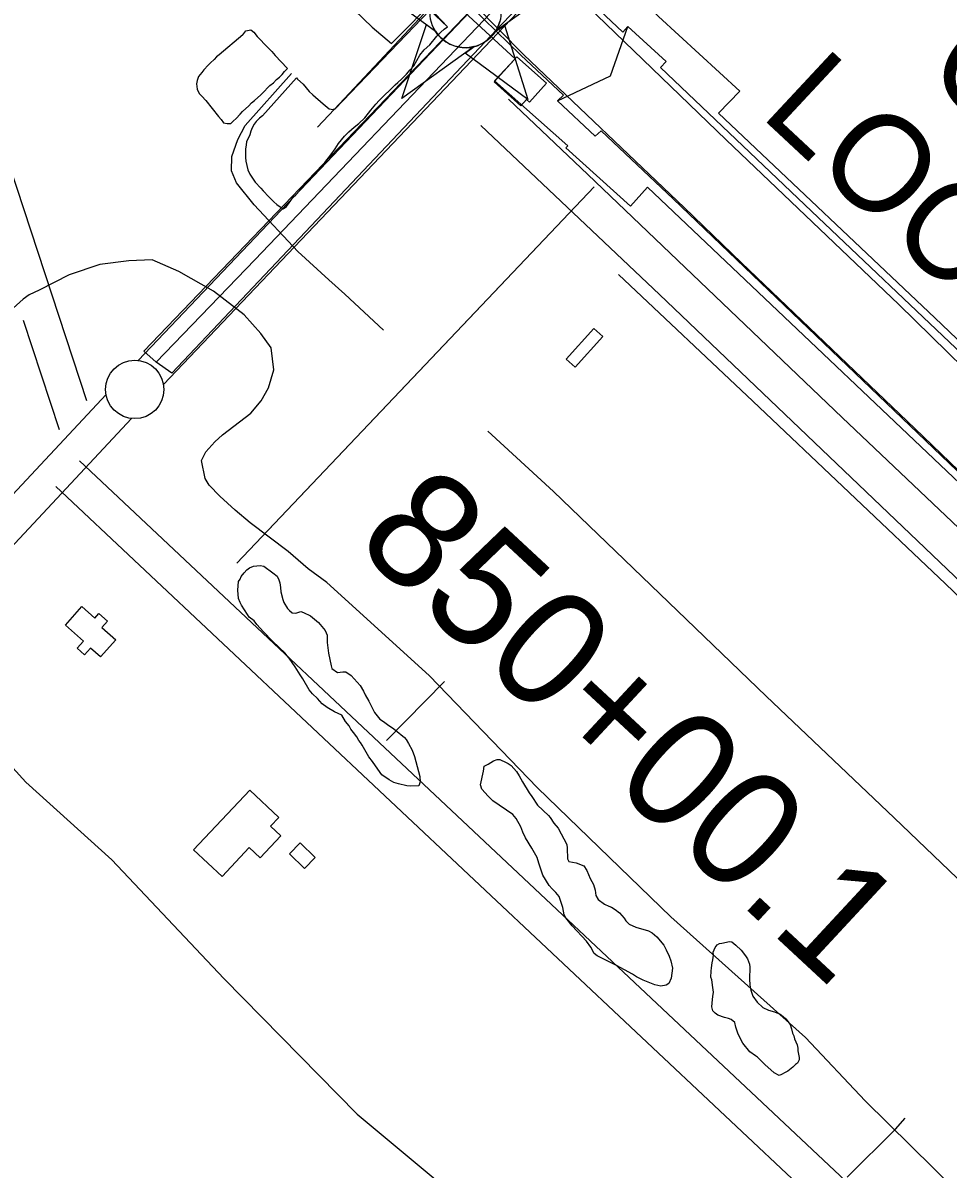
# Model space of a CAD drawing. Extents: x 3146026 to 3183936, y 897894 to 923344.
# Drawn here: x 3173842 to 3174635, y 909659 to 910641 of the extents above; entities that cross this region are included whole.
import ezdxf

# ---------------------------------------------------------------- set-up
doc = ezdxf.new("R2010")
doc.units = 0
for name, color, linetype in [('V-BLDG-OTLN', 7, 'Continuous'), ('V-BRDG-IDEN', 7, 'Continuous'), ('V-BRDG-OTLN', 7, 'Continuous'), ('V-CHAN-NAID', 7, 'Continuous'), ('V-FLOD-BASE', 7, 'Continuous'), ('V-LEVE-TOET', 7, 'Continuous'), ('V-RIVR-EDGE', 7, 'Continuous'), ('V-RIVR-JETY', 7, 'Continuous'), ('V-ROAD-CNTR', 7, 'Continuous'), ('V-RRAP-FSHR', 7, 'Continuous'), ('V-SITE-VEGE', 7, 'Continuous'), ('V-SURV-IDEN', 7, 'Continuous'), ('V-SURV-LINE', 7, 'Continuous'), ('V-TOPO-SHOR', 7, 'Continuous'), ('V-TRAN-LOCK', 7, 'Continuous')]:
    doc.layers.add(name, color=color, linetype=linetype)

msp = doc.modelspace()

# ---------------------------------------------------------------- linework, layer by layer
at = {"layer": 'V-BLDG-OTLN'}
for points in [[(3174290.46, 910589.73), (3174275.93, 910573.51), (3174273.24, 910575.92), (3174268.42, 910570.53), (3174245.72, 910590.88), (3174265.07, 910612.48)], [(3174307.34, 910353.45), (3174331.11, 910379.65), (3174338.84, 910372.64), (3174315.07, 910346.43)], [(3173878.02, 910125.52), (3173892.07, 910141.27), (3173903.16, 910131.37), (3173906.66, 910135.3), (3173914.04, 910128.72), (3173909.31, 910123.42), (3173921.16, 910112.85), (3173908.13, 910098.24), (3173899.65, 910105.8), (3173894.39, 910099.91), (3173888.02, 910105.6), (3173893.48, 910111.72)], [(3173987.96, 909932.78), (3174035.99, 909984.03), (3174060.94, 909960.64), (3174053.98, 909953.21), (3174062.85, 909944.89), (3174045.02, 909925.86), (3174035.56, 909934.73), (3174012.33, 909909.94)], [(3174070.11, 909929.4), (3174079.25, 909938.8), (3174092.24, 909926.18), (3174083.1, 909916.78)]]:
    msp.add_lwpolyline(points, close=True, dxfattribs=at)
at = {"layer": 'V-BRDG-OTLN'}
msp.add_lwpolyline([(3174232.63, 910659.97), (3174273.13, 910702.9), (3174558.83, 911002.53), (3174569.18, 910992.97), (3174577.59, 910985.2), (3174293.78, 910684.23), (3174252.73, 910640.87), (3173969.37, 910341.47), (3173955.85, 910350.87), (3173945.28, 910360.31)], close=True, dxfattribs=at)
msp.add_lwpolyline([(3173955.87, 910350.89), (3174040.47, 910438.34), (3174243.07, 910650.36)], dxfattribs=at)
at = {"layer": 'V-CHAN-NAID'}
for points in [[(3174133.63, 910679.89), (3174195.19, 910634.49), (3174194.08, 910636.4), (3174193.27, 910638.03), (3174192.44, 910640), (3174191.75, 910642.05)], [(3174308.79, 910678.65), (3174246.58, 910634.13), (3174247.49, 910635.62), (3174248.47, 910637.46), (3174249.19, 910639.05), (3174249.93, 910641), (3174250.47, 910642.79)]]:
    msp.add_lwpolyline(points, dxfattribs=at)
for points in [[(3174228.55, 910621.22), (3174166.35, 910576.7), (3174187.48, 910640.18), (3174195.19, 910634.49), (3174195.83, 910633.53), (3174197.21, 910631.67), (3174198.42, 910630.25), (3174199.89, 910628.75), (3174201.28, 910627.5), (3174202.73, 910626.34), (3174204.14, 910625.36), (3174205.81, 910624.32), (3174207.53, 910623.41), (3174209.32, 910622.6), (3174210.76, 910622.04), (3174212.39, 910621.51), (3174214.62, 910620.95), (3174216.15, 910620.66), (3174218.18, 910620.41), (3174219.71, 910620.3), (3174221.57, 910620.28), (3174223.26, 910620.36), (3174224.97, 910620.53), (3174226.87, 910620.84)], [(3174246.58, 910634.13), (3174254.38, 910639.71), (3174274.6, 910575.93), (3174220.76, 910615.64), (3174228.55, 910621.22), (3174230.22, 910621.7), (3174231.83, 910622.26), (3174233.99, 910623.17), (3174235.72, 910624.06), (3174237.59, 910625.17), (3174239.33, 910626.38), (3174240.88, 910627.63), (3174242.17, 910628.79), (3174243.55, 910630.21), (3174244.76, 910631.62), (3174245.87, 910633.09)]]:
    msp.add_lwpolyline(points, close=True, dxfattribs=at)
msp.add_circle((3174221, 910650.82), 30.54, dxfattribs=at)
at = {"layer": 'V-FLOD-BASE'}
msp.add_lwpolyline([(3174331.41, 910500.94), (3174186.53, 910348.54), (3174025.09, 910178.61), (3174331.41, 910500.94)], dxfattribs=at)
at = {"layer": 'V-LEVE-TOET'}
for points in [[(3174036.54, 910213), (3174023.56, 910223.92), (3174010.3, 910235.84), (3174001.22, 910245.32), (3173997.9, 910251.08), (3173994.56, 910266.62), (3173998.43, 910273.82), (3174006.05, 910282.61), (3174012.8, 910288.53), (3174036.95, 910307.14), (3174045.86, 910317.66), (3174052.17, 910328.9), (3174056.61, 910344.31), (3174054.56, 910363.16), (3174045.47, 910375.24), (3174031.34, 910391.33), (3174004.96, 910411.73), (3173975.28, 910428.38), (3173952.52, 910438.56), (3173932.51, 910437.66), (3173907.47, 910434.59), (3173881.29, 910425.48), (3173855.4, 910412.33), (3173846.92, 910408.43), (3173841.74, 910404.65)], [(3173841.74, 910404.65), (3173833.12, 910397.15), (3173825.22, 910386.77), (3173805.26, 910361.4), (3173768.48, 910320.75), (3173651.96, 910195.32), (3173494.05, 910028.07), (3173322.77, 909854.33), (3173158.11, 909683.04), (3172991.73, 909504.12), (3172867.29, 909358.34)], [(3174695.43, 909586.98), (3174661.26, 909621.46), (3174563.64, 909717.74), (3174512.45, 909772.06), (3174396.98, 909875.5), (3174282.64, 909985.99), (3174189.92, 910082.28), (3174102.26, 910161.87), (3174086.12, 910173.79), (3174068.97, 910188.44), (3174036.54, 910213)], [(3173113.72, 909279.54), (3173282.42, 909447.38), (3173393.88, 909582.01), (3173428.51, 909621.66), (3173454.94, 909653.8), (3173511.11, 909716.08), (3173601.18, 909821.46), (3173704.75, 909947.44), (3173773.84, 910032.2), (3173779.3, 910038.83), (3173783.04, 910040.28), (3173790.23, 910039.86), (3173798.73, 910036.99), (3173807.38, 910030.96), (3173844.15, 909990.86), (3173917.82, 909924.2), (3174013.86, 909822.46), (3174128.07, 909706.35), (3174262.27, 909594.74), (3174365.96, 909483.93), (3174461.87, 909395.81)]]:
    msp.add_lwpolyline(points, dxfattribs=at)
at = {"layer": 'V-RIVR-EDGE'}
for points in [[(3174787.41, 910209.38), (3174592.51, 910400.16), (3174444.6, 910541.4), (3174262.13, 910717.36), (3174257.99, 910724.3), (3174258, 910730.3), (3174265.42, 910739.52), (3174307.09, 910780.06), (3174303.41, 910787.46), (3174309.43, 910793.91), (3174311.3, 910804.99), (3174310.85, 910809.61), (3174299.31, 910812.41), (3174292.4, 910819.36), (3174291.95, 910824.44), (3174291.98, 910835.06), (3174276.28, 910837.41), (3174273.06, 910840.65), (3174273.08, 910848.04), (3174278.63, 910854.03), (3174282.35, 910862.34), (3174282.37, 910870.19), (3174269.45, 910877.61), (3174264.39, 910885.94)], [(3174126, 910652.47), (3174141.04, 910637.76), (3174157.66, 910623.84), (3174198.21, 910664.98)], [(3174229.13, 910656.58), (3174271.06, 910614.04), (3174408.36, 910483.22), (3174457.74, 910435.81), (3174606.17, 910293.81), (3174764.12, 910142.25)]]:
    msp.add_lwpolyline(points, dxfattribs=at)
at = {"layer": 'V-RIVR-JETY'}
for p in [(3174104.06, 910567.93), (3174108.29, 910567.25)]:
    msp.add_line(p, (3174107.45, 910567.44), dxfattribs=at)
for points in [[(3174108.94, 910567.45), (3174190.38, 910652.54), (3174205.56, 910638.23)], [(3174076.06, 910594.46), (3174047.04, 910561.89), (3174044.39, 910559.9), (3174041.52, 910557.02), (3174039.76, 910554.8), (3174037.99, 910551.7), (3174037.11, 910548.82), (3174036.01, 910545.51), (3174034.91, 910543.07), (3174033.37, 910539.97), (3174032.93, 910536.65), (3174032.49, 910533.56), (3174032.28, 910529.57), (3174032.29, 910526.03), (3174032.73, 910522.94), (3174033.62, 910519.18), (3174034.29, 910515.64), (3174036.07, 910511.89), (3174040.73, 910505.03), (3174045.6, 910499.96), (3174047.6, 910497.53), (3174052.47, 910492.45), (3174056.68, 910488.25), (3174059.34, 910485.82), (3174062, 910483.84), (3174064.66, 910482.29), (3174067.53, 910484.07), (3174069.29, 910486.51), (3174073.26, 910492.04), (3174075.69, 910494.26), (3174079.01, 910497.8), (3174081.65, 910501.12), (3174084.74, 910504.67), (3174086.95, 910507.11), (3174089.38, 910509.54), (3174091.15, 910511.76), (3174096.23, 910516.85), (3174098.21, 910519.29), (3174100.42, 910521.95), (3174105.49, 910528.59), (3174109.25, 910533.69), (3174112.11, 910538.12), (3174117.19, 910544.32), (3174120.95, 910548.08), (3174125.58, 910552.08), (3174129.56, 910555.18), (3174134.64, 910560.05), (3174137.73, 910564.04), (3174139.94, 910566.7), (3174144.13, 910571.79), (3174147, 910574.89), (3174160.69, 910588.41), (3174163.12, 910590.41), (3174166.43, 910593.51), (3174170.41, 910597.72), (3174173.72, 910601.26), (3174176.59, 910604.8), (3174181.88, 910613.88), (3174185.63, 910618.31), (3174190.49, 910622.75), (3174196.45, 910630.05), (3174199.98, 910633.6), (3174202.63, 910636.04), (3174205.56, 910638.23)], [(3174030.19, 910631.29), (3174009.74, 910614.27), (3174007.53, 910612.49), (3174005.54, 910610.28), (3174002.45, 910607.4), (3174000.47, 910605.18), (3173996.71, 910601.42), (3173994.95, 910598.98), (3173992.07, 910595.44), (3173990.97, 910592.12), (3173990.54, 910589.24), (3173990.99, 910584.6), (3173992.76, 910581.06), (3173994.98, 910578.85), (3173998.3, 910575.1), (3174003.85, 910568.03), (3174009.17, 910561.4), (3174011.6, 910558.75), (3174013.6, 910555.88), (3174016.7, 910555.22), (3174019.79, 910555.23), (3174021.78, 910557.44), (3174024.43, 910559.66), (3174027.96, 910563.43), (3174029.73, 910565.64), (3174035.25, 910570.52), (3174037.46, 910572.95), (3174040.11, 910574.95), (3174045.63, 910579.82), (3174048.72, 910583.15), (3174051.15, 910585.8), (3174053.36, 910587.8), (3174056.45, 910590.24), (3174058.88, 910592.9), (3174061.53, 910595.11), (3174063.74, 910597.33), (3174065.72, 910599.76), (3174068.44, 910602.5)], [(3174030.19, 910631.29), (3174032.83, 910634.81), (3174036.99, 910635.67), (3174039.65, 910633.46), (3174042.53, 910629.93), (3174045.12, 910627.21), (3174049.01, 910623.13), (3174052.57, 910619.39), (3174054.94, 910616.9), (3174057.82, 910613.58), (3174068.21, 910602.74), (3174068.44, 910602.5)], [(3174076.06, 910594.46), (3174077.03, 910593.31), (3174081.85, 910588.88), (3174087.07, 910582.73), (3174090.16, 910579.85), (3174099.07, 910572.2), (3174104.06, 910567.93)]]:
    msp.add_lwpolyline(points, dxfattribs=at)
at = {"layer": 'V-ROAD-CNTR'}
for points in [[(3173625.07, 911079.51), (3173621.49, 911067.51), (3173617.24, 911048.56), (3173614.64, 911023.69), (3173613.85, 911003.32), (3173615.58, 910985.38), (3173622.05, 910964.32), (3173629.49, 910949.43), (3173647.67, 910922.33), (3173717.33, 910829.25), (3173733.71, 910805.12), (3173745.46, 910783.62), (3173754.52, 910763.47), (3173765.36, 910731.79), (3173776.39, 910695.91), (3173812, 910573.02), (3173896.02, 910317.83)], [(3175023.71, 909786.02), (3174931.6, 909875.35), (3174793.86, 910005.84), (3174632.52, 910160.91), (3174467.35, 910317.45), (3174352.15, 910425.91)], [(3173841.72, 910386.83), (3173872.59, 910293.08)], [(3173890.22, 910266.07), (3174784.81, 909425.38)], [(3173869.68, 910244.21), (3174802.38, 909367.71), (3174812.35, 909373.62)]]:
    msp.add_lwpolyline(points, dxfattribs=at)
at = {"layer": 'V-RRAP-FSHR'}
msp.add_line((3174108.29, 910567.25), (3174094.25, 910552.3), dxfattribs=at)
for points in [[(3174205.56, 910638.23), (3174190.05, 910654.35), (3174108.29, 910567.25)], [(3175220.77, 909661.48), (3175015.37, 909854.09), (3174782.44, 910077.07), (3174543.96, 910303.31), (3174325.77, 910511.6), (3174257.96, 910576.24)], [(3174234.12, 910553.63), (3174387.44, 910408.68), (3174640.34, 910167.42), (3174995.79, 909831.49), (3175200.87, 909631.68)]]:
    msp.add_lwpolyline(points, dxfattribs=at)
at = {"layer": 'V-SITE-VEGE'}
for points in [[(3174108.75, 910051.05), (3174102.53, 910054.96), (3174098.27, 910057.9), (3174094.01, 910062.47), (3174089.75, 910066.39), (3174088.44, 910068.35), (3174087.13, 910069.98), (3174081.55, 910079.46), (3174079.26, 910082.72), (3174074.99, 910089.58), (3174069.75, 910097.1), (3174068.11, 910099.06), (3174066.47, 910101.35), (3174055.66, 910111.79), (3174047.79, 910119.63), (3174042.22, 910125.83), (3174039.93, 910129.1), (3174035.67, 910132.36), (3174034.03, 910134.65), (3174029.11, 910142.49), (3174027.8, 910144.78), (3174026.49, 910148.37), (3174025.82, 910155.24), (3174026.46, 910162.76), (3174027.77, 910164.73), (3174028.74, 910167.02), (3174031.36, 910170.29), (3174033.64, 910172.91), (3174035.93, 910174.55), (3174039.2, 910175.87), (3174045.08, 910176.53), (3174048.02, 910175.88), (3174055.88, 910170.34), (3174059.49, 910167.4), (3174061.13, 910164.13), (3174061.79, 910161.52), (3174062.45, 910157.59), (3174062.78, 910154), (3174064.43, 910147.46), (3174065.41, 910144.84), (3174068.36, 910139.61), (3174070, 910137.98), (3174072.29, 910136.02), (3174075.57, 910135.7), (3174079.82, 910137.02), (3174082.11, 910136.37), (3174088, 910133.43), (3174094.88, 910127.56), (3174100.78, 910120.7), (3174102.42, 910116.78), (3174102.43, 910110.57), (3174103.43, 910101.41), (3174105.73, 910090.62), (3174106.39, 910088.33), (3174111.31, 910084.74), (3174115.88, 910085.4), (3174118.5, 910085.41), (3174123.08, 910082.15), (3174130.62, 910073.66), (3174133.57, 910068.76), (3174134.88, 910065.81), (3174138.17, 910060.26), (3174143.09, 910050.46), (3174147.68, 910044.9), (3174150.62, 910042.94), (3174155.21, 910039.36), (3174158.48, 910037.4), (3174161.1, 910035.44), (3174168.63, 910029.24), (3174170.28, 910027.28), (3174172.24, 910024.01), (3174175.2, 910018.13), (3174177.17, 910012.9), (3174181.78, 909995.58), (3174182.11, 909991), (3174181.14, 909987.73), (3174173.94, 909987.39), (3174170.67, 909987.71), (3174163.47, 909989.33), (3174159.54, 909990.63), (3174155.62, 909992.91), (3174149.39, 909997.16), (3174147.76, 909999.12), (3174141.2, 910008.59), (3174138.25, 910012.51), (3174132.34, 910022.64), (3174131.03, 910024.92), (3174129.72, 910026.56), (3174127.75, 910029.82), (3174125.13, 910033.42), (3174122.84, 910036.35), (3174121.19, 910038.97), (3174118.24, 910042.89), (3174114.97, 910048.12)], [(3174307.81, 909937.5), (3174308.28, 909934.22), (3174308.53, 909925.06), (3174309.47, 909922.95), (3174315.81, 909921.79), (3174322.39, 909919.22), (3174324.98, 909915), (3174328.04, 909908.2), (3174330.87, 909903.04), (3174332.05, 909898.35), (3174332.76, 909893.66), (3174334.64, 909890.37), (3174340.28, 909886.16), (3174343.81, 909884.52), (3174346.16, 909883.82), (3174349.44, 909881.71), (3174352.97, 909878.9), (3174356.97, 909874.22), (3174358.38, 909872.11), (3174361.2, 909869.06), (3174367.08, 909866.49), (3174377.88, 909863.46), (3174381.17, 909861.58), (3174384.93, 909858.3), (3174391.05, 909851.04), (3174393.16, 909847.05), (3174395.75, 909841.66), (3174397.17, 909837.67), (3174398.35, 909831.33), (3174397.43, 909822.88), (3174395.32, 909818.19), (3174392.98, 909816.78), (3174388.52, 909816.06), (3174383.36, 909817.23), (3174373.25, 909821.2), (3174367.62, 909824.01), (3174364.09, 909826.35), (3174350.47, 909833.84), (3174333.79, 909842.02), (3174331.2, 909843.9), (3174328.38, 909849.52), (3174324.85, 909854.68), (3174312.39, 909867.57), (3174306.98, 909874.6), (3174305.56, 909877.18), (3174304.61, 909883.51), (3174301.31, 909892.9), (3174298.49, 909896.41), (3174295.43, 909899.46), (3174292.61, 909902.27), (3174287.2, 909911.18), (3174283.89, 909921.5), (3174282.48, 909926.19), (3174277.77, 909934.16), (3174272.36, 909943.07), (3174270.23, 909948), (3174268.35, 909952.69), (3174264.35, 909959.72), (3174261.52, 909963.24), (3174244.37, 909974.95), (3174240.37, 909978.93), (3174234.97, 909984.79), (3174234.02, 909988.54), (3174236.35, 910000.28), (3174237.04, 910004.51), (3174240.33, 910006.16), (3174245.01, 910008.98), (3174248.3, 910010.16), (3174250.41, 910010.16), (3174255.81, 910007.59), (3174257.69, 910006.89), (3174260.28, 910005.02), (3174264.75, 910000.1), (3174267.1, 909996.34), (3174269.92, 909991.19), (3174275.58, 909981.57), (3174277.93, 909978.52), (3174282.63, 909971.26), (3174292.04, 909962.35), (3174293.68, 909960.48), (3174296.74, 909955.79), (3174300.51, 909951.34)], [(3174458.78, 909767.13), (3174454.78, 909774.87), (3174452.89, 909780.73), (3174451.94, 909784.96), (3174448.66, 909787.3), (3174446.54, 909788.23), (3174443.02, 909789.16), (3174437.38, 909791.27), (3174435.03, 909792.91), (3174433.15, 909794.78), (3174432.21, 909798.3), (3174432.67, 909804.64), (3174433.13, 909807.22), (3174433.59, 909810.74), (3174433.12, 909814.73), (3174432.17, 909821.54), (3174431.46, 909823.65), (3174431.69, 909828.81), (3174431.92, 909831.63), (3174432.38, 909836.09), (3174433.08, 909838.67), (3174433.54, 909842.43), (3174433.3, 909845.24), (3174435.17, 909849.24), (3174436.81, 909851.35), (3174438.69, 909852.53), (3174440.8, 909852.77), (3174447.37, 909854.19), (3174449.48, 909853.95), (3174452.77, 909851.15), (3174457.24, 909846.93), (3174461, 909842), (3174462.65, 909839.43), (3174464.53, 909834.74), (3174464.77, 909832.39), (3174464.56, 909822.06), (3174464.8, 909817.13), (3174465.04, 909815.02), (3174465.51, 909812.44), (3174467.4, 909807.51), (3174470.93, 909802.36), (3174475.87, 909797.67), (3174480.8, 909795.57), (3174485.96, 909793.93), (3174490.66, 909792.06), (3174493.48, 909789.95), (3174495.6, 909788.08), (3174499.36, 909783.16), (3174500.54, 909779.41), (3174501.49, 909775.65), (3174502.43, 909773.31), (3174503.14, 909770.96), (3174505.26, 909765.8), (3174505.97, 909762.75), (3174505.97, 909760.64), (3174507.15, 909755.01), (3174507.16, 909752.9), (3174505.75, 909750.08), (3174503.88, 909748.9), (3174501.54, 909746.55), (3174497.32, 909743.26), (3174495.21, 909742.08), (3174491.92, 909740.19), (3174490.05, 909739.49), (3174485.58, 909741.59), (3174477.59, 909748.85), (3174474.07, 909752.6), (3174471.24, 909755.18), (3174469.6, 909756.35), (3174464.9, 909759.63)]]:
    msp.add_lwpolyline(points, close=True, dxfattribs=at)
at = {"layer": 'V-SURV-LINE'}
for points in [[(3173940.34, 910352.19), (3174608.84, 911054.84)], [(3174630.59, 911034.17), (3173962.09, 910331.52)], [(3172303.49, 908599.81), (3173912.83, 910323)], [(3173934.76, 910302.54), (3172325.43, 908579.35)]]:
    msp.add_lwpolyline(points, dxfattribs=at)
msp.add_circle((3173937.44, 910327.38), 25, dxfattribs=at)
at = {"layer": 'V-TOPO-SHOR'}
msp.add_line((3174153.2, 910026.5), (3174203.06, 910077.11), dxfattribs=at)
for points in [[(3174150.6, 910378.3), (3174117.58, 910408.98), (3174103.86, 910421.36), (3174077.24, 910445.48), (3174039.96, 910485.51), (3174024.56, 910504.46), (3174020.28, 910514.82), (3174020.72, 910527.14), (3174025.88, 910541.68), (3174032.25, 910553.54), (3174071.98, 910598.01)], [(3174240.27, 910291.52), (3174296.47, 910239.95), (3174478.79, 910064.45), (3174588.5, 909960.39), (3174703.03, 909850.69), (3174808.1, 909750.6), (3174880.43, 909681.94)], [(3174548.25, 909652.21), (3174589.63, 909693.45), (3174597.96, 909702.82)]]:
    msp.add_lwpolyline(points, dxfattribs=at)
at = {"layer": 'V-TRAN-LOCK'}
for points in [[(3175330.42, 909748.14), (3175206.15, 909863.32), (3175191.96, 909847.59), (3175147.53, 909889.11), (3175161.09, 909904.41), (3175150.04, 909913.73), (3175137.33, 909900.77), (3174996.19, 910032.52), (3174824.85, 910196.48), (3174623.34, 910388.62), (3174437.98, 910564.23), (3174456.2, 910583.15), (3174386.48, 910647.12), (3174335.89, 910696.69), (3174320, 910680.11), (3174267.93, 910728.4), (3174278.73, 910740.94), (3174273.63, 910744.76), (3174261.13, 910730.94), (3174262.42, 910721.82), (3174355.95, 910633.69), (3174360.18, 910638.37)], [(3174245.76, 910591.93), (3174263.66, 910610.82), (3174209.25, 910660.81), (3174206.44, 910661.88), (3174204.93, 910662.16), (3174203.51, 910662), (3174202.4, 910661.11), (3174197.57, 910655.33), (3174191.23, 910659.64), (3174196.44, 910665.76), (3174198.38, 910667.18), (3174200.26, 910668.14), (3174202.33, 910668.82), (3174206.95, 910669.45), (3174208.41, 910669.42), (3174210.26, 910669.11), (3174212.64, 910668.01), (3174215.48, 910665.67), (3174268.48, 910613.73)], [(3174299.81, 910574.81), (3174345.2, 910596.22), (3174360.18, 910638.37)], [(3174360.18, 910638.37), (3174392.92, 910608.5), (3174388.26, 910603.19), (3174517.71, 910480.11), (3174647.16, 910357.46), (3175258.93, 909774.49), (3175263.6, 909778.11)], [(3174268.48, 910613.73), (3174304.9, 910579.49), (3174299.81, 910574.81)], [(3175237.34, 909648.9), (3175124.41, 909762.59), (3175128.41, 909782.33), (3175130.74, 909784.46), (3175087.8, 909825.13), (3175072.76, 909810.46), (3175062.55, 909821.06), (3175075.9, 909835.51), (3174902.23, 910000.53), (3174717.29, 910177.84), (3174377.19, 910500.67), (3174362.36, 910484.52), (3174307.1, 910534.5), (3174308.79, 910536.21), (3174245.76, 910591.93)], [(3174299.81, 910574.81), (3174332.12, 910544.31), (3174337.42, 910548.99), (3174399.06, 910490.73), (3174528.09, 910367.02), (3174662.65, 910238.44), (3174828.24, 910081.04), (3175208.95, 909718.17)]]:
    msp.add_lwpolyline(points, dxfattribs=at)
msp.add_lwpolyline([(3175263.6, 909778.11), (3175246, 909734.12), (3175208.95, 909718.17), (3174828.24, 910081.04), (3174662.65, 910238.44), (3174528.09, 910367.02), (3174399.06, 910490.73), (3174337.42, 910548.99), (3174332.12, 910544.31), (3174299.81, 910574.81), (3174345.2, 910596.22), (3174360.18, 910638.37), (3174392.92, 910608.5), (3174388.26, 910603.19), (3174517.71, 910480.12), (3174647.16, 910357.46), (3175258.93, 909774.49)], close=True, dxfattribs=at)

# ---------------------------------------------------------------- texts
at = {"layer": 'V-BRDG-IDEN'}
for s, height, p in [('OLD RIVER', 83, (3174612.85, 910599.62)), ('LOCK BRIDGE', 82.9998, (3174472.49, 910562.31))]:
    msp.add_text(s, height=height, rotation=317.00863, dxfattribs=at).set_placement(p)
at = {"layer": 'V-SURV-IDEN'}
msp.add_text('850+00.1', height=100, rotation=317.12722, dxfattribs=at).set_placement((3174124.05, 910195))

doc.saveas('drawing.dxf')
